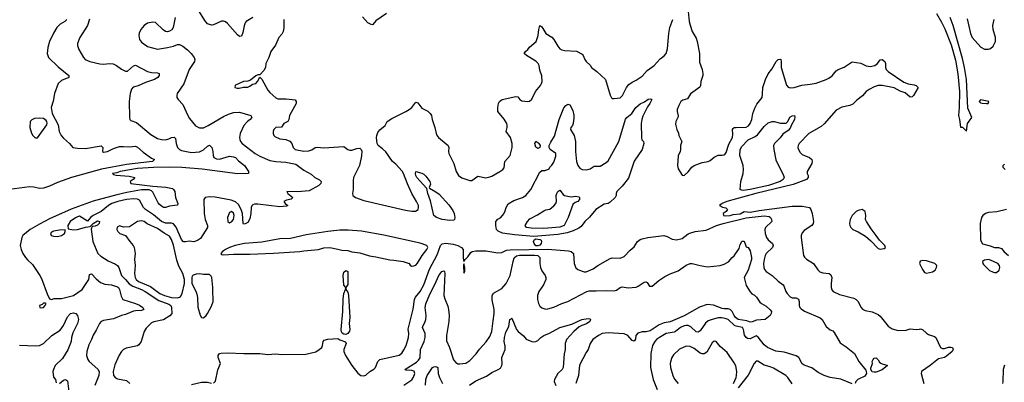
# Model space of a CAD drawing. Header units: inches. Extents: x 2001573 to 2220545, y 644482 to 846830.
# Tile 430 of 656: x 2071012 to 2080849, y 784462 to 788088. Entities that reach past the tile are written whole.
import ezdxf

# ---------------------------------------------------------------- set-up
doc = ezdxf.new("R2010")
doc.units = ezdxf.units.IN
doc.header["$MEASUREMENT"] = 0
doc.layers.add('C0778', color=7, linetype='Continuous')
doc.layers.add('C0788', color=7, linetype='Continuous')

msp = doc.modelspace()

# ---------------------------------------------------------------- linework, layer by layer
at = {"layer": 'C0778', "color": 5}
for points, elevation in [([(2073340.3, 788110), (2073274.9, 788070), (2073264.1, 788055.9), (2073253.4, 788026.6), (2073241.6, 787958.4), (2073230, 787922.7), (2073210, 787919.5), (2073190, 787936.9), (2073090, 788049.6), (2073070, 788065.6), (2073050, 788072.3), (2073030, 788072), (2072950, 788036.2), (2072930, 788031.8), (2072890, 788045.1), (2072860.5, 788080.5), (2072792.4, 788192.4)], 460), ([(2072566, 788110), (2072545.5, 788010), (2072532.2, 787987.8), (2072510, 787971.8), (2072490, 787967.6), (2072470, 787971.5), (2072446.5, 787986.5), (2072370, 788059.3), (2072344.1, 788064.1), (2072290, 788054.5), (2072256.3, 788030), (2072223, 787990), (2072206.6, 787953.4), (2072202, 787930), (2072210.5, 787890.5), (2072230, 787864), (2072290, 787821.6), (2072390, 787792.7), (2072490, 787810.4), (2072550, 787824.6), (2072590, 787839.3), (2072610, 787840.4), (2072643.4, 787823.4), (2072690, 787785.3), (2072725.3, 787750), (2072755.8, 787710), (2072762.4, 787690), (2072758.4, 787670), (2072704.2, 787590), (2072652.5, 787447.5), (2072587.3, 787350), (2072580.7, 787330), (2072582.8, 787310), (2072596.3, 787290), (2072641.4, 787241.4), (2072691.6, 787130), (2072710, 787099.3), (2072770, 787026.7), (2072810, 787006.3), (2072850, 787008.1), (2072895.1, 787030), (2073050, 787120.7), (2073097, 787143), (2073150, 787160.7), (2073210, 787164.2), (2073320.7, 787130), (2073330.4, 787110), (2073315.8, 787090), (2073289.4, 787070.6), (2073252.9, 787030), (2073216.1, 786950), (2073209, 786910), (2073210.3, 786890), (2073218.9, 786870), (2073234.9, 786850), (2073364.7, 786750), (2073410, 786725), (2073510, 786681.3), (2073570, 786669.4), (2073670, 786664.2), (2073770, 786645.2), (2073850, 786582.6), (2073923.8, 786543.8), (2073962, 786510), (2074006, 786486), (2074024.9, 786470), (2074022, 786450), (2074001.6, 786430), (2073904, 786376), (2073787, 786367), (2073682, 786370), (2073691, 786350), (2073742, 786310), (2073725.4, 786294.6), (2073678, 786282), (2073652, 786270), (2073664.7, 786250), (2073691.3, 786230), (2073677.5, 786222.5), (2073610, 786218.2), (2073390, 786242.1), (2073357.8, 786242.2), (2073342.5, 786237.5), (2073331.8, 786228.2), (2073324.1, 786210), (2073320.6, 786150), (2073310, 786095.6), (2073290, 786061.7), (2073265.6, 786045.6), (2073250, 786044.5), (2073246, 786050), (2073239.9, 786150), (2073226.5, 786190), (2073198.8, 786238.8), (2073167.4, 786267.4), (2073124.1, 786284.1), (2072966.1, 786313.9), (2072910, 786316.7), (2072864, 786310), (2072852.4, 786290), (2072855.5, 786150), (2072864.9, 786090), (2072890.2, 786030), (2072888.5, 786010), (2072819.1, 785900.9), (2072790, 785880.5), (2072751.7, 785868.3), (2072705.7, 785874.3), (2072670, 785866), (2072650, 785868.2), (2072630, 785891.2), (2072575.1, 786015.1), (2072550, 786048.1), (2072530, 786053.6), (2072470, 786052.7), (2072430, 786070.2), (2072350, 786138.3), (2072269.1, 786190), (2072249.8, 786210), (2072210, 786284.2), (2072190, 786294.7), (2072150, 786296.6), (2072080.5, 786290), (2071992, 786270), (2071933.4, 786250), (2071901.1, 786230), (2071827.2, 786170), (2071745.7, 786130), (2071718.4, 786110), (2071690, 786074), (2071610, 786122.7), (2071590, 786118.4), (2071570, 786107.3), (2071517.3, 786070), (2071492, 786030), (2071498, 785998), (2071550, 785986.8), (2071590, 785990.7), (2071670, 786014.8), (2071718, 786022), (2071748, 786050), (2071790, 786076.4), (2071810, 786070.8), (2071804.9, 786050), (2071790, 786035.1), (2071765.2, 786025.2), (2071738, 786022), (2071725.4, 785994.6), (2071743.1, 785870), (2071794.7, 785750), (2071824.6, 785724.6), (2071896.9, 785676.9), (2071970, 785644.7), (2071990.8, 785630.8), (2072004.4, 785610), (2072029.4, 785529.4), (2072070, 785490.2), (2072106.2, 785446.2), (2072143.1, 785423.1), (2072229.3, 785390), (2072266.9, 785370), (2072401, 785281), (2072502.9, 785242.9), (2072522.4, 785230), (2072529.3, 785210), (2072530.9, 785150), (2072513.8, 785126.2), (2072450, 785086.7), (2072353.9, 785066.1), (2072330, 785056.4), (2072276.4, 785003.6), (2072256.9, 784970), (2072225.3, 784870), (2072203.4, 784836.6), (2072190, 784827.8), (2072076.7, 784803.3), (2072050, 784789.6), (2072029.1, 784770.9), (2072005.7, 784734.3), (2071964.3, 784635.7), (2071946.7, 784570), (2071949.1, 784530), (2071970, 784507.2), (2071990, 784498.7), (2072079.1, 784479.1), (2072114.4, 784450)], 460), ([(2074677.3, 788150), (2074570, 788078), (2074541, 788039), (2074530, 788037), (2074490, 788057.8), (2074436.9, 788116.9)], 480), ([(2077690.2, 788170), (2077700.2, 788070), (2077710, 788034.8), (2077730.4, 787970.4), (2077770, 787902.8), (2077779, 787870), (2077802.8, 787750), (2077804.5, 787664.5), (2077830.2, 787590.2), (2077838.6, 787550), (2077836.5, 787530), (2077816.8, 787470), (2077814.7, 787430), (2077808.2, 787411.8), (2077712.5, 787347.5), (2077684.4, 787295.6), (2077637, 787283), (2077618.7, 787270), (2077596, 787230), (2077582, 787190), (2077581.3, 787170), (2077592.2, 787127.8), (2077588.5, 787110), (2077567.7, 787070), (2077564.5, 787044.5), (2077576, 786990), (2077594.4, 786954.4), (2077598.8, 786930), (2077626, 786870), (2077613.4, 786830), (2077614.9, 786790), (2077610.5, 786769.5), (2077590, 786726), (2077582.4, 786630), (2077590, 786596), (2077630, 786532), (2077650, 786531.3), (2077690, 786566.8), (2077727.8, 786612.2), (2077750, 786630.6), (2077830, 786661.6), (2077890, 786670.4), (2077910, 786680.4), (2077950, 786712.2), (2077990, 786734), (2078030, 786732.7), (2078050, 786735.5), (2078058.3, 786741.7), (2078070, 786758.8), (2078096.5, 786843.5), (2078132.5, 786910), (2078136.7, 786943.3), (2078132.8, 786990), (2078139.6, 787000.4), (2078151.4, 787008.6), (2078170, 787011), (2078270, 787012.8), (2078292.7, 787027.3), (2078310.6, 787050), (2078325.4, 787090), (2078337.2, 787150), (2078355.7, 787204.3), (2078376.5, 787243.5), (2078428.4, 787311.6), (2078434.1, 787345.9), (2078434.9, 787410), (2078461.7, 787490), (2078490, 787545.3), (2078525.8, 787594.2), (2078570, 787670.4), (2078590, 787691.7), (2078610, 787693.4), (2078614.9, 787690), (2078620.3, 787670), (2078619.2, 787610), (2078673.5, 787433.5), (2078690, 787412.4), (2078710, 787405.7), (2078750, 787410.3), (2078827.6, 787432.4), (2078910, 787441.8), (2078970, 787455), (2079070, 787489.1), (2079097.3, 787502.7), (2079130, 787527.2), (2079170, 787577.4), (2079190, 787590.2), (2079250, 787613.4), (2079330, 787668.2), (2079414, 787654), (2079470, 787626), (2079510, 787618.7), (2079557, 787630), (2079580.5, 787650), (2079610, 787686), (2079630, 787690.3), (2079655.3, 787670), (2079662.6, 787650), (2079663.1, 787610), (2079668.8, 787590), (2079688.4, 787570), (2079844.6, 787464.6), (2079890, 787446), (2079950, 787437.6), (2079970, 787430.4), (2079986.8, 787410), (2079942, 787330), (2079930, 787316), (2079910, 787312.3), (2079856.9, 787356.9), (2079810, 787372.8), (2079750, 787405.3), (2079714.9, 787414.9), (2079630.2, 787429.8), (2079590, 787431.2), (2079550, 787418), (2079497.3, 787390), (2079467.3, 787370), (2079432.2, 787327.8), (2079377.2, 787282.8), (2079337.3, 787242.7), (2079306.8, 787230), (2079225.1, 787214.9), (2079170, 787183.7), (2079050, 787046.2), (2079019.6, 787020.4), (2078897.4, 786950), (2078799.3, 786850), (2078788.7, 786830), (2078787, 786810), (2078792.7, 786790), (2078810, 786758.8), (2078830, 786741.6), (2078902, 786710), (2078925.5, 786690), (2078930.4, 786670.4), (2078924.9, 786650), (2078879.5, 786570), (2078879, 786550), (2078888.3, 786530), (2078890.2, 786510), (2078872.2, 786490), (2078739.1, 786440.9), (2078367.2, 786350), (2078077.3, 786270), (2078030.8, 786250), (2078002, 786230), (2078034.4, 786214.4), (2078066.4, 786206.4), (2078084.7, 786190), (2078071.3, 786170), (2078041, 786150), (2078042, 786130), (2078068.5, 786128.5), (2078108.7, 786130), (2078141, 786139), (2078210, 786148.3), (2078250, 786171.1), (2078310, 786163.4), (2078400.8, 786179.2), (2078730, 786222), (2078830, 786222.4), (2078904, 786210), (2078917.6, 786190), (2078928.9, 786150), (2078942, 786070), (2078938.7, 786050), (2078924.4, 786030), (2078850, 785980.7), (2078830, 785958), (2078819.5, 785930), (2078818.9, 785910), (2078844.4, 785730), (2078853, 785713), (2078873.6, 785693.6), (2078943.8, 785650), (2078986.4, 785586.4), (2079007.3, 785567.3), (2079036.9, 785556.9), (2079098.8, 785550), (2079117.4, 785537.4), (2079125.8, 785510), (2079117.7, 785450), (2079118.9, 785410), (2079126.9, 785386.9), (2079139.3, 785370), (2079201, 785341), (2079344.3, 785304.3), (2079370, 785290.2), (2079388.2, 785270), (2079415.2, 785215.2), (2079433.3, 785193.3), (2079460, 785180), (2079530, 785167.2), (2079590, 785141.3), (2079610, 785124.2), (2079690, 785022.7), (2079730, 784996.2), (2079790, 784979.7), (2079870, 784983.7), (2079910, 784997.6), (2079970, 784990.3), (2080000, 784994.9)], 480), ([(2071482.2, 788090), (2071464.6, 788070), (2071417.7, 788042.3), (2071384, 788010), (2071350, 787953.6), (2071310.2, 787870), (2071292.4, 787810), (2071287.9, 787750), (2071301.7, 787710), (2071397.9, 787617.9), (2071502, 787530), (2071502.8, 787510), (2071430, 787479.3), (2071398, 787450), (2071359.3, 787350), (2071347.1, 787272.9), (2071328, 787210), (2071336, 787150), (2071396.2, 787036.2), (2071406.7, 786970), (2071427.9, 786930), (2071450, 786902.6), (2071508.8, 786850), (2071542, 786810), (2071590, 786802.5), (2071670, 786801.5), (2071827, 786827), (2071842, 786810), (2071839.3, 786770), (2071850, 786763.1), (2071890, 786770.2), (2071950, 786799.6), (2072010, 786818.7), (2072050, 786821.7), (2072110, 786816.1), (2072170, 786824), (2072190, 786812.9), (2072245, 786765), (2072330, 786703.9), (2072358.8, 786690), (2072339.1, 786670), (2072080.3, 786639.7), (2071830, 786592.9), (2071528.7, 786510), (2071390, 786461.2), (2071310, 786422.3), (2071250, 786402.4), (2071210, 786401.3), (2071153, 786413), (2071110, 786416.2), (2070910, 786391.9)], 420), ([(2071710, 788092.7), (2071688.7, 788030), (2071612.7, 787910), (2071590.5, 787850), (2071590.5, 787830), (2071604.4, 787790), (2071650.4, 787710), (2071668.2, 787690), (2071714, 787670), (2071814.5, 787645.5), (2071850, 787642.8), (2071910, 787651.2), (2071946, 787646), (2071980.9, 787630), (2072030, 787591.8), (2072070, 787573.4), (2072090, 787574), (2072150, 787627.4), (2072170, 787633.6), (2072290, 787570.2), (2072330, 787561), (2072390, 787556.9), (2072404.9, 787550), (2072405.7, 787530), (2072391.6, 787510), (2072359.5, 787490), (2072270, 787460.2), (2072194.8, 787425.2), (2072146.8, 787413.2), (2072127.8, 787392.2), (2072116.9, 787350), (2072107.2, 787270), (2072109.1, 787109.1), (2072112.4, 787090), (2072121.2, 787081.2), (2072180.5, 787060.5), (2072321.4, 786941.4), (2072390, 786901.5), (2072430, 786890.2), (2072470, 786887.7), (2072502.7, 786897.3), (2072530, 786911.5), (2072554.7, 786914.7), (2072570, 786898.8), (2072576.2, 786850), (2072590, 786810.5), (2072610, 786790.3), (2072630, 786781.8), (2072730, 786761.8), (2072810, 786766), (2072850, 786785.7), (2072890, 786822.4), (2072910, 786834.9), (2072931.8, 786811.8), (2072943.5, 786770), (2072944.7, 786730), (2072952.7, 786710), (2072978.4, 786698.4), (2073010, 786694.4), (2073110, 786724.9), (2073150, 786718.5), (2073168, 786710), (2073198.5, 786678.5), (2073259.5, 786630), (2073299.3, 786570), (2073298.8, 786550), (2073190, 786546.7), (2072834.3, 786594.3), (2072631.2, 786611.2), (2072510, 786615.2), (2072350, 786611.6), (2072190, 786598.7), (2072016.3, 786570), (2071982.2, 786557.8), (2071941, 786550), (2071950, 786541), (2071974.9, 786534.9), (2072104.7, 786524.7), (2072162, 786510), (2072144.7, 786490), (2072116, 786470), (2072122, 786450), (2072343.8, 786423.8), (2072474.1, 786414.1), (2072538.7, 786398.7), (2072550.4, 786390), (2072560.8, 786370), (2072569.2, 786310), (2072592.4, 786250), (2072587.7, 786232.3), (2072510, 786222.3), (2072470.3, 786209.7), (2072450, 786211.7), (2072438.1, 786218.1), (2072410, 786238.7), (2072395.4, 786255.4), (2072343.6, 786363.6), (2072330, 786377.7), (2072307.1, 786387.1), (2072230, 786385.3), (2072081.2, 786358.8), (2071982.3, 786337.7), (2071745.4, 786274.6), (2071527.6, 786192.4), (2071310, 786097), (2071210, 786045.2), (2071116.4, 785990), (2071044.3, 785930), (2071034, 785910), (2071016.5, 785830), (2071027.2, 785790), (2071044.9, 785750), (2071071.6, 785710), (2071090, 785685.7), (2071138.8, 785638.8), (2071213.4, 785530), (2071230, 785499.3), (2071286.2, 785346.2), (2071310, 785296), (2071330, 785290.7), (2071358, 785302), (2071430, 785301.2), (2071550, 785331.4), (2071636.9, 785390), (2071702.9, 785490), (2071710, 785542), (2071730, 785547.3), (2071776.2, 785496.2), (2071820.7, 785460.7), (2071863.4, 785443.4), (2071930, 785436.8), (2071990, 785418.4), (2072000.2, 785410), (2072010, 785390.4), (2072025.2, 785325.2), (2072042.4, 785290), (2072170, 785251.6), (2072210, 785235), (2072242.4, 785210), (2072253, 785190), (2072230, 785179.7), (2072170, 785178.5), (2072150, 785174), (2072070, 785139.2), (2072030, 785130.8), (2071950, 785097), (2071850, 785081.6), (2071827.4, 785070), (2071809.1, 785050), (2071777.7, 784982.3), (2071745.3, 784934.7), (2071730, 784889.6), (2071703, 784837), (2071681.7, 784770), (2071680.9, 784730), (2071692, 784692), (2071706.3, 784670), (2071792.6, 784592.6), (2071806.8, 784570), (2071803.4, 784530), (2071764.6, 784430)], 440), ([(2073650.2, 788090), (2073650, 788006), (2073643.1, 787970), (2073630, 787944.5), (2073602.4, 787910), (2073566.6, 787833.4), (2073520.5, 787770), (2073500.4, 787710), (2073472, 787650), (2073468.2, 787610), (2073450, 787579.3), (2073410, 787538), (2073390, 787535.3), (2073370, 787525.2), (2073317.3, 787482.7), (2073290, 787472.7), (2073250, 787469), (2073170, 787434), (2073164.7, 787430), (2073162, 787410), (2073183.5, 787403.5), (2073204, 787404), (2073250, 787414.8), (2073290, 787414.8), (2073310, 787422.8), (2073337.2, 787442.8), (2073370, 787451), (2073389, 787470), (2073410, 787514), (2073430, 787492), (2073490, 787382.4), (2073510, 787358.7), (2073570, 787305.7), (2073590, 787296), (2073675.8, 787295.8), (2073765.8, 787285.8), (2073775.8, 787270), (2073773.4, 787250), (2073708.8, 787130), (2073701.6, 787090), (2073690.7, 787070), (2073650.6, 787049.4), (2073626.4, 787013.6), (2073570, 787009.2), (2073550.8, 786990), (2073544, 786970), (2073544, 786950), (2073550.8, 786930), (2073560.4, 786920.4), (2073610, 786895.5), (2073670, 786888.7), (2073710, 786873.4), (2073730.3, 786850), (2073744.9, 786810), (2073764.9, 786790), (2073850, 786772.9), (2073902.4, 786777.6), (2073930, 786787.7), (2073964, 786810), (2073985.3, 786814.7), (2074050, 786806), (2074250, 786819.1), (2074290, 786790.8), (2074310, 786782), (2074330, 786783), (2074379.1, 786800.9), (2074410, 786804.9), (2074424.9, 786790), (2074430, 786772), (2074425.7, 786725.7), (2074408.1, 786630), (2074347.3, 786510), (2074343.1, 786476.9), (2074344.5, 786390), (2074338.2, 786350), (2074341.8, 786330), (2074367.2, 786310), (2074450, 786281.9), (2074865.1, 786185.1), (2074930, 786173.8), (2074965.6, 786174.4), (2074992.1, 786190), (2074997.4, 786210), (2074995.2, 786230), (2074977.5, 786270), (2074929.6, 786349.6), (2074886.3, 786446.3), (2074847, 786550), (2074832.7, 786572.7), (2074770, 786643.7), (2074737.4, 786670), (2074670, 786766.4), (2074638.2, 786798.2), (2074595.1, 786830), (2074583.6, 786850), (2074576.9, 786910), (2074578.7, 786930), (2074590, 786961), (2074610, 786987.7), (2074665.2, 787030), (2074685.1, 787070), (2074730, 787098.6), (2074870, 787168.9), (2074903.7, 787190), (2074928.6, 787211.4), (2074970, 787264.9), (2074990, 787258), (2075030, 787203.8), (2075090, 787172.4), (2075114.4, 787150), (2075127, 787130), (2075134.3, 787090), (2075161.1, 787010), (2075176.1, 786936.1), (2075197, 786910), (2075291.6, 786830), (2075300.3, 786810), (2075295.8, 786770), (2075298.6, 786750), (2075349.3, 786650), (2075372.6, 786570), (2075396.9, 786530), (2075430, 786506.2), (2075510, 786479.3), (2075530, 786481.6), (2075590, 786522), (2075670, 786508.4), (2075710, 786515.5), (2075730, 786523.8), (2075810.8, 786569.2), (2075837.6, 786590), (2075852, 786608), (2075860.5, 786670), (2075912.1, 786730), (2075930.7, 786810), (2075932.2, 786850), (2075916.5, 786910), (2075871.7, 786970), (2075882.3, 787010), (2075883.4, 787030), (2075877.8, 787050), (2075853.4, 787093.4), (2075788.3, 787170), (2075788.2, 787210), (2075796.3, 787250), (2075806.3, 787270), (2075833.2, 787290), (2075970, 787318.5), (2075990, 787315.8), (2076010.5, 787290), (2076030, 787275.8), (2076089.7, 787270.3), (2076106.2, 787273.8), (2076130, 787293.4), (2076166.2, 787370), (2076215.8, 787430), (2076226.2, 787450), (2076230.6, 787470), (2076227.7, 787527.7), (2076210, 787582), (2076203.7, 787630), (2076192.1, 787650), (2076170, 787673.3), (2076074, 787730), (2076052.7, 787750), (2076064, 787770), (2076089.2, 787790), (2076106.3, 787813.7), (2076172.8, 787870), (2076193.7, 787930), (2076197.4, 787990), (2076210, 788030.7), (2076230, 788017.1), (2076269.3, 787949.3), (2076330, 787913.1), (2076350, 787891.5), (2076390, 787822.4), (2076410, 787797.1), (2076430, 787786.7), (2076459.6, 787779.6), (2076574, 787774), (2076630, 787743.8), (2076642.4, 787730), (2076657.1, 787690), (2076670, 787670.7), (2076710, 787633.4), (2076726, 787610), (2076779.1, 787570), (2076864.9, 787490), (2076912.7, 787332.7), (2076925.5, 787305.5), (2076930, 787301), (2076950, 787300.7), (2077010, 787306.7), (2077036, 787330), (2077074.5, 787410), (2077098.8, 787441.2), (2077130, 787464.4), (2077170, 787483.2), (2077230, 787522.3), (2077280.1, 787579.9), (2077350, 787631.2), (2077410, 787696.5), (2077450, 787726.3), (2077470.8, 787750), (2077484.7, 787795.3), (2077496.8, 787950), (2077507.9, 788010), (2077536.5, 788090)], 480), ([(2072950, 784454.9), (2072970, 784475.5), (2072993.1, 784586.9), (2073018.5, 784650), (2072994, 784710), (2072994, 784730), (2073010, 784750.4), (2073026.2, 784753.8), (2073090, 784758.4), (2073250.4, 784750.4), (2073410, 784750.4), (2073490, 784740.4), (2073570, 784746.7), (2073630, 784741.3), (2073870, 784743.8), (2073970, 784768.2), (2074005.2, 784790), (2074030, 784811.3), (2074038, 784830), (2074042.7, 784870), (2074055.1, 784884.9), (2074090, 784893.4), (2074190, 784900.7), (2074210, 784887.7), (2074268.7, 784868.7), (2074273.2, 784850), (2074251.8, 784790), (2074251.9, 784770), (2074268.6, 784730), (2074330, 784630.3), (2074390, 784554.9), (2074422, 784530), (2074450, 784527.5), (2074470, 784534.3), (2074509.8, 784570.2), (2074550, 784594.2), (2074566.6, 784610), (2074589.8, 784670.2), (2074609.8, 784690.2), (2074804.9, 784735.1), (2074830, 784754.9), (2074850, 784786), (2074872.9, 784830), (2074897.8, 784910), (2074899.8, 784950), (2074894.9, 784994.9), (2074944.8, 785195.2), (2074957.2, 785290), (2074967, 785313), (2075012.2, 785370), (2075050, 785437.7), (2075107.2, 785592.8), (2075183.6, 785736.4), (2075218, 785830), (2075232.8, 785847.2), (2075270, 785853), (2075343.4, 785843.4), (2075389.8, 785829.8), (2075425.4, 785810), (2075442, 785790), (2075443.7, 785703.7), (2075450, 785672), (2075462, 785690), (2075490, 785716), (2075519.7, 785760.3), (2075533.2, 785770), (2075570, 785778.2), (2075670, 785778), (2075790, 785755.8), (2075830, 785761.3), (2075876.9, 785783.1), (2075911.8, 785788.2), (2076290, 785793.1), (2076496.3, 785776.3), (2076522.8, 785770), (2076544.9, 785750), (2076550.4, 785650.4), (2076568.5, 785608.5), (2076590, 785590.6), (2076604.7, 785584.7), (2076650, 785568), (2076670, 785568), (2076743, 785597), (2076789.2, 785630), (2076910, 785701.3), (2076930, 785705.7), (2077010, 785705.3), (2077050, 785721.3), (2077110, 785782.6), (2077150, 785815.8), (2077183.5, 785870), (2077212, 785890), (2077230, 785896.9), (2077286.6, 785910), (2077448.8, 785928.8), (2077482, 785922), (2077530, 785893), (2077572.9, 785887.1), (2077630, 785901.6), (2077690, 785946.4), (2077706.6, 785953.4), (2077762, 785970), (2077870, 785983.1), (2077975.1, 786030), (2078039.7, 786050), (2078270, 786106.1), (2078448.3, 786128.3), (2078498.7, 786118.7), (2078513.7, 786110), (2078523.1, 786090), (2078526, 786070), (2078462.3, 786010), (2078457.3, 785990), (2078459.1, 785950), (2078472.7, 785910), (2078490, 785886.5), (2078533.4, 785850), (2078539.6, 785830), (2078531.6, 785810), (2078471.4, 785750), (2078461.1, 785730), (2078449.4, 785690), (2078444.1, 785650), (2078444.9, 785610), (2078453.7, 785590), (2078470.4, 785570), (2078530, 785530.2), (2078590, 785474.9), (2078638.7, 785438.7), (2078646.6, 785426.6), (2078664.7, 785370), (2078678, 785350), (2078710, 785317.7), (2078730, 785306.7), (2078770, 785308.1), (2078794.2, 785294.2), (2078800.9, 785270), (2078798.3, 785230), (2078806, 785210), (2078818.1, 785198.1), (2078853.6, 785173.6), (2079010, 785106.4), (2079029.1, 785089.1), (2079070, 785022), (2079110, 784987.3), (2079136.3, 784976.3), (2079150, 784961), (2079210, 784856.3), (2079270, 784817.1), (2079353.4, 784750), (2079394, 784670), (2079464.1, 784584.1), (2079470.3, 784570), (2079471.6, 784550), (2079456.7, 784523.3), (2079385.7, 784490), (2079364.9, 784470), (2079359.1, 784450)], 460), ([(2074850, 784433.4), (2074930, 784486), (2074947.5, 784512.5), (2074960.9, 784550), (2074954.2, 784574.2), (2074930, 784582), (2074870, 784583.6), (2074859.3, 784590), (2074977, 784663), (2074997.5, 784682.5), (2075011.6, 784708.4), (2075018.1, 784790), (2075051.9, 784870), (2075063, 784910), (2075064, 784950), (2075036.8, 785010), (2075042.4, 785030), (2075059.9, 785060.1), (2075068.4, 785091.6), (2075072.1, 785132.1), (2075064.1, 785210), (2075070, 785246.4), (2075110, 785344.9), (2075160.8, 785439.2), (2075201, 785530), (2075230, 785570.4), (2075250, 785576.3), (2075256.3, 785570), (2075261.1, 785550), (2075250.1, 785330), (2075258.4, 785298.4), (2075290, 785224), (2075297.7, 785190), (2075302.7, 785130), (2075300.1, 785070), (2075276.3, 784930), (2075276.9, 784876.9), (2075304.9, 784810), (2075346.5, 784686.5), (2075370, 784659.5), (2075390, 784648.9), (2075410, 784645.7), (2075470, 784653.7), (2075510, 784680.3), (2075572, 784748), (2075605.4, 784794.6), (2075672.1, 784867.9), (2075710, 784919.3), (2075730, 784971), (2075741.3, 785078.7), (2075754, 785150), (2075752.7, 785190), (2075732.5, 785287.5), (2075733.6, 785330), (2075746.9, 785353.1), (2075830, 785401.1), (2075873.3, 785450), (2075912.8, 785530), (2075941.1, 785670), (2075953.2, 785706.8), (2075974, 785726), (2076004.8, 785735.2), (2076155.4, 785735.4), (2076189.7, 785729.7), (2076209.5, 785710), (2076207.6, 785650), (2076215.3, 785610), (2076230, 785578.5), (2076261.9, 785530), (2076268.2, 785510), (2076267.5, 785490), (2076244.4, 785435.6), (2076198, 785370), (2076185.5, 785330), (2076186, 785290), (2076196.5, 785250), (2076210, 785224.9), (2076230, 785208.2), (2076270, 785194.9), (2076290, 785196.5), (2076350, 785215.2), (2076429.8, 785250.2), (2076490, 785270.2), (2076678.9, 785370), (2076702.1, 785377.9), (2076770, 785376.3), (2076870, 785381.7), (2076950, 785377.1), (2076976, 785384), (2077010, 785410.3), (2077030, 785418.3), (2077092.5, 785407.5), (2077170, 785414.6), (2077190, 785423.6), (2077250, 785465.3), (2077268, 785468), (2077279.6, 785459.6), (2077305.4, 785425.4), (2077330, 785423.1), (2077399.1, 785480.9), (2077458, 785522), (2077512.1, 785547.9), (2077590, 785577), (2077670, 785635.2), (2077710, 785651.3), (2077732, 785652), (2077809.2, 785629.2), (2077882.6, 785617.4), (2078010, 785632), (2078050, 785643.7), (2078093.4, 785666.6), (2078130, 785710.7), (2078150, 785727.7), (2078198.5, 785801.5), (2078210, 785841), (2078226.6, 785870), (2078230, 785874), (2078250, 785874), (2078270, 785818), (2078290, 785811), (2078310, 785778), (2078323.1, 785710), (2078322, 785690), (2078290, 785585.1), (2078250.4, 785510), (2078270.4, 785430), (2078310, 785367.3), (2078327.4, 785347.4), (2078352.2, 785332.2), (2078372.5, 785312.5), (2078405.1, 785265.1), (2078422.8, 785250), (2078470, 785225.5), (2078510, 785187.7), (2078522.4, 785170), (2078520.8, 785150), (2078510.2, 785130), (2078458.7, 785090), (2078374.8, 785085.2), (2078330, 785065.8), (2078310, 785065.2), (2078276.8, 785076.8), (2078188.6, 785090), (2078164.3, 785110), (2078149.3, 785130), (2078130.3, 785170.3), (2078110, 785190.9), (2078090, 785197.6), (2078050, 785197.2), (2078030, 785201.5), (2077945.3, 785234.7), (2077879, 785241), (2077804.6, 785215.4), (2077650, 785125.7), (2077510, 785068), (2077450, 785056.2), (2077402.2, 785037.8), (2077310, 784978.4), (2077270, 784966.7), (2077230, 784966.4), (2077187.3, 784952.7), (2077169.2, 784930), (2077164.7, 784895.3), (2077150, 784873.6), (2077130, 784881.3), (2077089.4, 784929.4), (2077050, 784948.5), (2076890, 784956.9), (2076830, 784948.9), (2076794.4, 784930), (2076739.8, 784890), (2076711.3, 784850), (2076690.3, 784790), (2076670, 784761.6), (2076605.4, 784634.6), (2076595, 784530), (2076567.6, 784450)], 440), ([(2071010, 784834.2), (2071170, 784826.4), (2071210, 784830.1), (2071250.4, 784849.6), (2071332.2, 784930), (2071415.6, 784984.4), (2071448.9, 785030), (2071490, 785116.5), (2071521.6, 785150), (2071550, 785158.6), (2071571.7, 785151.7), (2071590.1, 785130), (2071599.3, 785090), (2071588.4, 785050), (2071541.7, 784958.3), (2071529.6, 784910.4), (2071526.4, 784870), (2071492.8, 784787.2), (2071439, 784701), (2071368.5, 784630), (2071350, 784592), (2071344.6, 784570), (2071350, 784514), (2071371.3, 784491.3), (2071378, 784458)], 420), ([(2075504.8, 784435.2), (2075570, 784477.4), (2075675.5, 784524.5), (2075730, 784561.2), (2075791, 784589), (2075814.4, 784605.6), (2075827.7, 784630), (2075831.1, 784648.9), (2075829.9, 784710.1), (2075862.6, 784790), (2075862.5, 784822.5), (2075851.4, 784870), (2075854.4, 784910), (2075870, 784964.4), (2075899.2, 785020.8), (2075910, 785091), (2075921.5, 785098.5), (2075930, 785102.8), (2075977.3, 784990), (2075990.8, 784970), (2076045.8, 784925.8), (2076073.2, 784893.2), (2076130, 784870.5), (2076150, 784867.3), (2076170, 784870.4), (2076190, 784881.6), (2076218.7, 784910), (2076250, 784931.4), (2076306, 784954), (2076410, 785010.5), (2076530, 785042.8), (2076629.7, 785090.3), (2076690, 785100.4), (2076710, 785096), (2076714.8, 785090), (2076706.8, 785070), (2076674.3, 785045.7), (2076628.3, 785031.7), (2076602, 785018), (2076550, 784969.4), (2076476.3, 784890), (2076468.5, 784871.5), (2076462, 784850), (2076462.8, 784790), (2076452.4, 784747.6), (2076440.8, 784610), (2076430.9, 784589.1), (2076388.8, 784551.2), (2076356.1, 784490), (2076350.3, 784470), (2076368.7, 784430)], 420), ([(2079330, 784446.2), (2079214.1, 784494.1), (2079110, 784510.8), (2079049, 784529), (2078990, 784560.2), (2078926.5, 784606.5), (2078850, 784635.2), (2078830, 784648.1), (2078796.8, 784710), (2078770, 784727.8), (2078650, 784765.5), (2078566.9, 784773.1), (2078484.8, 784810), (2078450, 784835.8), (2078390, 784912.6), (2078370, 784926.2), (2078310, 784897.4), (2078282.1, 784902.1), (2078269.8, 784910), (2078253.8, 784933.8), (2078245, 784990), (2078233.6, 785010), (2078170, 785023.7), (2078151.9, 785031.9), (2078090, 785089.7), (2078060.5, 785100.5), (2078027.9, 785107.9), (2077990, 785105.7), (2077930, 785091.3), (2077890, 785075.9), (2077865, 785055), (2077810, 784976.8), (2077790, 784962.7), (2077770, 784965.8), (2077715.7, 785015.7), (2077691.3, 785030), (2077670, 785031.8), (2077650, 785027.6), (2077614.9, 785010), (2077563.7, 784970), (2077550, 784963.9), (2077472.4, 784950), (2077402.7, 784910), (2077374.7, 784890), (2077357.2, 784870), (2077335, 784830), (2077319.1, 784750), (2077314, 784610), (2077342.6, 784490), (2077380.3, 784390)], 460), ([(2078144.7, 784450), (2078169.9, 784510), (2078173.9, 784530), (2078177, 784570), (2078165.7, 784625.7), (2078150, 784656.9), (2078081.7, 784761.7), (2078010, 784822), (2077970, 784869.6), (2077950, 784873.3), (2077930, 784858.7), (2077875.5, 784764.5), (2077850, 784745.7), (2077830, 784745.7), (2077810, 784754.5), (2077750, 784801.5), (2077710, 784821.7), (2077670, 784822.6), (2077605.6, 784794.4), (2077542.5, 784737.5), (2077526, 784710), (2077512.5, 784667.5), (2077510.1, 784650), (2077515.1, 784610), (2077537.4, 784530), (2077554.1, 784494.1), (2077590, 784450.3)], 480), ([(2078730, 784446.6), (2078686, 784510), (2078664.7, 784530), (2078543.3, 784603.3), (2078510, 784618.5), (2078450, 784634), (2078387.3, 784672.7), (2078370, 784672.8), (2078350, 784649.7), (2078290, 784535.3), (2078190, 784406)], 480), ([(2075066.1, 784433.9), (2075070.4, 784490), (2075082.6, 784530), (2075136.1, 784610), (2075150, 784618.3), (2075170, 784622.2), (2075189, 784610), (2075194.2, 784550), (2075206.7, 784510), (2075237.6, 784450)], 420), ([(2071410, 784452), (2071450, 784484.7), (2071469.2, 784490.8), (2071490, 784478), (2071502.8, 784370)], 420), ([(2072730, 784440.2), (2072830, 784465.3), (2072890, 784463.7), (2072930, 784454.4)], 460)]:
    msp.add_lwpolyline(points, dxfattribs=dict(at, elevation=elevation))
for points, elevation in [([(2076150, 785920.7), (2075956.5, 785936.5), (2075835, 785955), (2075793.4, 785973.4), (2075776.9, 785990), (2075769.8, 786029.8), (2075769.8, 786070), (2075790, 786092.9), (2075817.6, 786110), (2075850, 786147), (2075864, 786176), (2075872.7, 786210), (2075892.3, 786247.7), (2075950, 786281.8), (2076036, 786310), (2076067.8, 786330), (2076120.4, 786390), (2076210, 786564.7), (2076230, 786581), (2076260.4, 786579.6), (2076302, 786598), (2076307.3, 786612.7), (2076330, 786632), (2076350, 786662), (2076370, 786722), (2076369.2, 786750), (2076311.2, 786791.2), (2076300.9, 786810), (2076302.9, 786830), (2076317.4, 786862.6), (2076355.7, 786924.3), (2076401.5, 787090), (2076450, 787206), (2076470, 787231.3), (2076490, 787244.7), (2076510, 787236), (2076538.5, 787178.5), (2076550, 787132), (2076550, 787108), (2076541.5, 787050), (2076534, 787030), (2076518.7, 787010), (2076514.3, 786990), (2076550.1, 786930), (2076565.1, 786870), (2076565.5, 786770), (2076575.9, 786670), (2076590, 786630.4), (2076610, 786602.6), (2076630, 786589.2), (2076670, 786586.2), (2076710, 786595.3), (2076750, 786623), (2076810, 786623.8), (2076870, 786659.3), (2076890, 786677.6), (2076998.9, 786870), (2077066.2, 787093.8), (2077079.3, 787110), (2077128.8, 787150), (2077166.9, 787210), (2077210, 787246), (2077254, 787266), (2077290, 787292.4), (2077317.5, 787297.5), (2077326, 787290), (2077307.7, 787250), (2077283.1, 787216.9), (2077237.7, 787122.3), (2077227, 787090), (2077222.6, 787050), (2077226, 786906), (2077227.7, 786887.7), (2077244.7, 786870), (2077246.8, 786850), (2077230, 786788.7), (2077150, 786672.7), (2077096.1, 786503.9), (2077030, 786423.9), (2076976.5, 786370), (2076970.4, 786350), (2076970.4, 786330), (2076960.4, 786310), (2076910, 786262.4), (2076890, 786251.5), (2076850, 786244.4), (2076768.9, 786190), (2076704.7, 786115.3), (2076657, 786070), (2076620.7, 786019.3), (2076596.9, 786003.1), (2076542.2, 785977.8), (2076482.1, 785957.9), (2076390, 785941.2), (2076270, 785929.4)], 460), ([(2078241.3, 786381.3), (2078223.1, 786383.1), (2078209.8, 786390), (2078217.8, 786470), (2078239.9, 786550), (2078244.8, 786590), (2078238.7, 786630), (2078207.5, 786730), (2078210, 786786.8), (2078222.5, 786817.5), (2078291.5, 786888.5), (2078359.6, 786920.4), (2078383.2, 786936.8), (2078450, 787020.3), (2078490, 787057), (2078530, 787070.3), (2078550.4, 787070.4), (2078613.4, 787053.4), (2078670, 787053.4), (2078686.6, 787070), (2078706.7, 787113.3), (2078730, 787127.3), (2078752, 787130), (2078757.3, 787117.3), (2078752.2, 787090), (2078722.9, 787037.1), (2078710, 787003.6), (2078690, 786981), (2078636.6, 786943.4), (2078610, 786906.4), (2078552.9, 786850), (2078544.7, 786830), (2078545.5, 786790), (2078567.7, 786687.7), (2078644.2, 786530), (2078648.7, 786510), (2078641.3, 786490), (2078608.8, 786470), (2078492.2, 786430), (2078310, 786389.5)], 460), ([(2071210, 787104.1), (2071161.2, 787098.8), (2071133.7, 787086.3), (2071117, 787070), (2071114.9, 787010), (2071132, 786952), (2071143, 786930), (2071162.8, 786910), (2071170, 786906), (2071190, 786908.5), (2071282.5, 787037.5), (2071287, 787050), (2071284.5, 787070), (2071278.6, 787078.6), (2071250, 787099.3)], 420), ([(2076190, 786800.9), (2076170, 786815.1), (2076158.9, 786850), (2076167.4, 786872.6), (2076190, 786861.6), (2076200.4, 786850), (2076213, 786830), (2076210, 786809.2)], 460), ([(2075310, 786079.9), (2075232, 786092), (2075175.1, 786110), (2075150.9, 786130), (2075117.1, 786277.1), (2075091.2, 786350), (2075080.9, 786400.9), (2074981.3, 786510), (2074969.7, 786530), (2074965.1, 786550), (2074969.5, 786570.5), (2075030, 786553.7), (2075050, 786543.1), (2075070, 786524.4), (2075111.3, 786470), (2075115.1, 786444.9), (2075102.8, 786410), (2075104.9, 786404.9), (2075170, 786367.4), (2075202.3, 786342.3), (2075298.2, 786238.2), (2075339.3, 786179.3), (2075351.3, 786151.3), (2075361.1, 786110), (2075357.7, 786090), (2075350, 786082.7)], 460), ([(2076522, 786318), (2076570, 786323.1), (2076597, 786317), (2076604, 786310), (2076604.9, 786290), (2076586.8, 786270), (2076561.1, 786258.9), (2076538.3, 786241.7), (2076490.8, 786110), (2076450.8, 786030), (2076410, 786014.2), (2076370, 786008.8), (2076250, 785999.5), (2076122.9, 786002.9), (2076075.6, 786010), (2076062, 786030), (2076084.5, 786070), (2076110, 786098.4), (2076184.5, 786135.5), (2076250, 786177.6), (2076270, 786186.7), (2076310, 786194.4), (2076350, 786228), (2076367.3, 786250), (2076374.3, 786270), (2076373.3, 786330), (2076378.7, 786350), (2076390, 786370.6), (2076410, 786382.8), (2076441.5, 786341.5), (2076456, 786330)], 440), ([(2073130, 786171.1), (2073110, 786160.9), (2073088.9, 786110), (2073092.7, 786070), (2073110, 786057), (2073130, 786065.6), (2073150, 786090.5), (2073156.1, 786130), (2073150, 786154.3)], 480), ([(2079430, 786189.5), (2079390, 786181.6), (2079367.3, 786170), (2079330, 786129.4), (2079309.1, 786090), (2079302.4, 786050), (2079304.9, 786030), (2079314.6, 786010), (2079335.5, 785990), (2079388.5, 785968.5), (2079463.1, 785923.1), (2079516.5, 785876.5), (2079590, 785800.7), (2079610, 785794), (2079650, 785801), (2079662, 785810), (2079656, 785830), (2079602.6, 785882.6), (2079570, 785932), (2079517.8, 785997.8), (2079471.3, 786070), (2079463.6, 786090), (2079464.5, 786130), (2079458.4, 786170)], 520), ([(2072230, 786076), (2072190.9, 786069.1), (2072110, 786018), (2072050, 786015.3), (2072010, 786028), (2071985.4, 786014.6), (2071982, 785990), (2071992, 785970), (2072014, 785950), (2072070, 785932), (2072111.3, 785870), (2072146, 785830), (2072154.8, 785810), (2072166, 785750), (2072158, 785690), (2072164.7, 785630), (2072158.8, 785550), (2072165.5, 785510), (2072175.5, 785490), (2072199.3, 785470), (2072319.2, 785419.2), (2072413.8, 785350), (2072459.6, 785330), (2072529.1, 785310.9), (2072590, 785306.6), (2072610, 785312.3), (2072619.4, 785320.6), (2072637.2, 785350), (2072657.3, 785450), (2072659.1, 785490), (2072642.4, 785550), (2072603.9, 785623.9), (2072582.3, 785682.3), (2072550, 785832.3), (2072530, 785891.8), (2072510, 785925.1), (2072454.7, 785954.7), (2072390, 786001.6), (2072286.6, 786046.6), (2072255.3, 786070)], 480), ([(2071466, 785986), (2071410, 785985.2), (2071350, 785974.5), (2071330, 785965.2), (2071321.6, 785950), (2071325.5, 785930), (2071350, 785922.3), (2071390, 785920.9), (2071430, 785928.8), (2071459, 785950), (2071468, 785970)], 460), ([(2074294.7, 785985.3), (2074210, 785984.1), (2074090, 785971), (2073875.8, 785935.8), (2073718.2, 785901.8), (2073610, 785897.7), (2073430, 785864.4), (2073257.6, 785850), (2073166, 785830), (2073108, 785810), (2073070, 785792), (2073037.6, 785770), (2073021.3, 785750), (2073030, 785740.4), (2073050, 785737.3), (2073150, 785745.4), (2073310, 785744.4), (2073546.6, 785753.4), (2073810, 785769.1), (2073850, 785777.3), (2073998, 785790), (2074050, 785808), (2074109.3, 785810.7), (2074190, 785794.9), (2074230, 785782.4), (2074290, 785780.2), (2074330, 785766.5), (2074410, 785755.7), (2074506.5, 785726.5), (2074570, 785717.7), (2074710, 785686.7), (2074750, 785684.8), (2074844.7, 785670), (2074904, 785650), (2074912.3, 785632.3), (2074925.1, 785625.1), (2074950, 785626), (2074970, 785633.8), (2074987.5, 785652.5), (2075032.7, 785730), (2075079.8, 785790), (2075090.8, 785810), (2075081, 785830), (2075014.4, 785854.4), (2074650, 785934.1), (2074427.7, 785972.3)], 480), ([(2076190, 785827.5), (2076168.1, 785828.1), (2076151.6, 785850), (2076145.1, 785870), (2076152.9, 785887.1), (2076170, 785898), (2076210, 785890.7), (2076222.9, 785882.9), (2076225.6, 785870), (2076222, 785850), (2076210, 785833.5)], 460), ([(2075450, 785646), (2075446.8, 785630), (2075450, 785554), (2075458, 785570), (2075458, 785610)], 460), ([(2072810, 785545.6), (2072776.7, 785543.3), (2072746.6, 785533.4), (2072736.8, 785523.2), (2072730.8, 785510), (2072730.7, 785450), (2072773, 785373), (2072783.1, 785343.1), (2072790.3, 785309.7), (2072793.7, 785213.7), (2072814, 785134), (2072830, 785111.3), (2072850, 785107.3), (2072876, 785130), (2072890, 785151), (2072930, 785224.9), (2072943.7, 785270), (2072946.8, 785310), (2072941.8, 785350), (2072942.5, 785410), (2072930.8, 785510), (2072924.5, 785524.5), (2072910, 785539.7), (2072850, 785538.9)], 480), ([(2074270, 784942.2), (2074250, 784943.1), (2074234.5, 784954.5), (2074227, 784967), (2074223.2, 784990), (2074240.1, 785170), (2074244.8, 785295.2), (2074251.7, 785350), (2074268, 785390), (2074269.6, 785410), (2074250, 785435.1), (2074244.3, 785530), (2074250, 785562.6), (2074270, 785581.7), (2074291.8, 785570), (2074292.2, 785450), (2074290, 785439.6), (2074270.2, 785410), (2074271.3, 785390), (2074290, 785362.6), (2074297.7, 785330), (2074310.4, 785110), (2074304.6, 785050), (2074309.6, 784990), (2074306.4, 784973.6), (2074290, 784951.5)], 460), ([(2071270, 785255.3), (2071250, 785253.2), (2071238, 785242), (2071212, 785230), (2071214, 785210), (2071230, 785207.7), (2071250, 785212), (2071268, 785230), (2071278, 785250)], 440), ([(2079550, 784563.1), (2079528.9, 784568.9), (2079516.9, 784590), (2079516.6, 784603.4), (2079533.2, 784650), (2079529.3, 784670), (2079537.2, 784690), (2079550, 784702.8), (2079570, 784706.8), (2079590, 784686.8), (2079603.6, 784663.6), (2079615.1, 784655.1), (2079630, 784646.7), (2079675.3, 784635.3), (2079680.7, 784630), (2079630, 784587.3), (2079570, 784565.6)], 460)]:
    msp.add_lwpolyline(points, close=True, dxfattribs=dict(at, elevation=elevation))
at = {"layer": 'C0788', "color": 5}
for points, elevation in [([(2080170, 788148.4), (2080222.7, 788062.7), (2080255.6, 787995.6), (2080317.5, 787837.5), (2080361.8, 787681.8), (2080385.8, 787545.8), (2080402, 787370), (2080399.3, 787210), (2080391.3, 787130), (2080402, 787090), (2080410, 787014), (2080430, 787014), (2080470, 786974), (2080482.7, 787050), (2080525.2, 787110), (2080483.5, 787203.5), (2080470, 787488.7), (2080450, 787611.6), (2080430, 787700.5), (2080339.6, 788030), (2080309.1, 788110)], 520), ([(2080476.7, 788096.7), (2080510.3, 787950.3), (2080529.2, 787909.2), (2080613.5, 787813.5), (2080650, 787793), (2080690, 787792.7), (2080710, 787801.6), (2080736.3, 787823.7), (2080760.5, 787870), (2080761.7, 787910), (2080736.4, 787990), (2080735.1, 788030), (2080748.3, 788090)], 520), ([(2080856.2, 786590), (2080837.6, 786610), (2080837.6, 786630), (2080850, 786644)], 480), ([(2080870, 786190.4), (2080772.6, 786167.4), (2080690, 786159.6), (2080662.4, 786150), (2080635.2, 786130), (2080622.5, 786110), (2080608.8, 786050), (2080610.4, 785890.4), (2080616.3, 785870), (2080630, 785848.2), (2080708, 785828), (2080750, 785810.8), (2080790.7, 785810.7), (2080821, 785801), (2080847.1, 785767.1), (2080892, 785730)], 520), ([(2080000, 784994.9), (2080010, 784996.4), (2080030, 784992.2), (2080070, 784954), (2080090, 784941.1), (2080150, 784920.4), (2080164.9, 784910), (2080210.8, 784810), (2080230, 784800.4), (2080250, 784800.4), (2080290, 784813.4), (2080314.3, 784814.3), (2080330.6, 784810), (2080337.1, 784790), (2080326.4, 784770), (2080270, 784722.6), (2080250, 784709.7), (2080190, 784698.4), (2080107.3, 784630), (2080023.2, 784570), (2080018.4, 784550), (2080045, 784450)], 480), ([(2080850, 784635.1), (2080837.6, 784590), (2080835.5, 784470), (2080830.6, 784450)], 520)]:
    msp.add_lwpolyline(points, dxfattribs=dict(at, elevation=elevation))
at = {"layer": 'C0788', "color": 5, "elevation": 520}
for points in [[(2080610, 787285.7), (2080598.8, 787270), (2080610, 787257.6), (2080627.8, 787252.2), (2080670, 787248.9), (2080688.7, 787250), (2080695.1, 787270)], [(2080030, 785680.9), (2080007.7, 785672.3), (2080002.8, 785650), (2080030.4, 785590), (2080050, 785560.5), (2080070, 785554), (2080130, 785566), (2080157.8, 785582.2), (2080173, 785610), (2080173.3, 785630), (2080154, 785650), (2080070, 785678.3)], [(2080690, 785689.6), (2080650, 785683.6), (2080630.6, 785670), (2080634.4, 785650), (2080640.8, 785640.8), (2080702, 785582), (2080730, 785565.7), (2080750, 785559.5), (2080770, 785560.4), (2080796.1, 785583.9), (2080805.1, 785610), (2080799.5, 785630), (2080783.7, 785650), (2080710, 785685.1)]]:
    msp.add_lwpolyline(points, close=True, dxfattribs=at)

doc.saveas('drawing.dxf')
